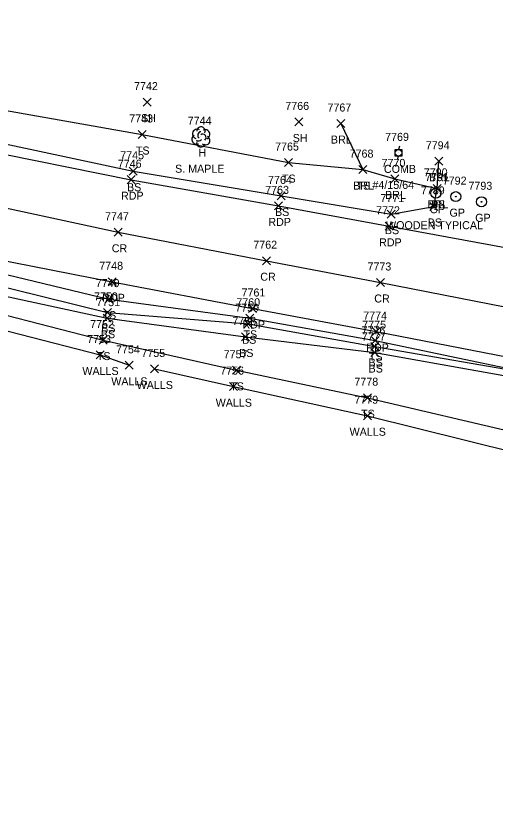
# Model space of a CAD drawing. Extents: x 1611797 to 1633212, y 298978 to 305475.
# Drawn here: x 1625716.5 to 1625836.4, y 304058.9 to 304256.3 of the extents above; entities that cross this region are included whole.
import ezdxf

# ---------------------------------------------------------------- set-up
doc = ezdxf.new("R2010")
doc.units = 0
for name, color, linetype in [('L_A', 7, 'Continuous'), ('L_C', 7, 'Continuous'), ('L_I', 7, 'Continuous'), ('L_TIC', 7, 'Continuous'), ('LABL', 7, 'Continuous'), ('LELB', 7, 'Continuous'), ('LTD', 7, 'Continuous'), ('LWS', 7, 'Continuous'), ('P_A', 7, 'Continuous'), ('P_I', 7, 'Continuous'), ('P_TIC', 7, 'Continuous'), ('PET', 7, 'Continuous'), ('PRC', 7, 'Continuous'), ('R_A', 7, 'Continuous'), ('R_C', 7, 'Continuous'), ('R_I', 7, 'Continuous'), ('RGP', 7, 'Continuous'), ('U_A', 7, 'Continuous'), ('U_C', 7, 'Continuous'), ('U_I', 7, 'Continuous'), ('UP', 7, 'Continuous')]:
    doc.layers.add(name, color=color, linetype=linetype)

msp = doc.modelspace()

# ---------------------------------------------------------------- linework, layer by layer
at = {"layer": 'L_TIC'}
for points in [[(1625748.34, 304233.77), (1625750.34, 304235.77)], [(1625750.34, 304233.77), (1625748.34, 304235.77)], [(1625786.25, 304228.82), (1625788.25, 304230.82)], [(1625788.25, 304228.82), (1625786.25, 304230.82)], [(1625796.74, 304228.42), (1625798.74, 304230.42)], [(1625798.74, 304228.42), (1625796.74, 304230.42)], [(1625747.13, 304225.68), (1625749.13, 304227.68)], [(1625749.13, 304225.68), (1625747.13, 304227.68)], [(1625783.65, 304218.67), (1625785.65, 304220.67)], [(1625785.65, 304218.67), (1625783.65, 304220.67)], [(1625821.26, 304218.99), (1625823.26, 304220.99)], [(1625823.26, 304218.99), (1625821.26, 304220.99)], [(1625802.28, 304216.91), (1625804.28, 304218.91)], [(1625804.28, 304216.91), (1625802.28, 304218.91)], [(1625802.28, 304216.91), (1625804.28, 304218.91)], [(1625804.28, 304216.91), (1625802.28, 304218.91)], [(1625744.89, 304216.51), (1625746.89, 304218.51)], [(1625746.89, 304216.51), (1625744.89, 304218.51)], [(1625810.3, 304214.58), (1625812.3, 304216.58)], [(1625812.3, 304214.58), (1625810.3, 304216.58)], [(1625820.86, 304212.23), (1625822.86, 304214.23)], [(1625822.86, 304212.23), (1625820.86, 304214.23)], [(1625820.86, 304212.23), (1625822.86, 304214.23)], [(1625822.86, 304212.23), (1625820.86, 304214.23)], [(1625781.87, 304210.33), (1625783.87, 304212.33)], [(1625783.87, 304210.33), (1625781.87, 304212.33)], [(1625820.05, 304207.71), (1625822.05, 304209.71)], [(1625822.05, 304207.71), (1625820.05, 304209.71)], [(1625809.34, 304205.79), (1625811.34, 304207.79)], [(1625811.34, 304205.79), (1625809.34, 304207.79)], [(1625738.78, 304184.57), (1625740.78, 304186.57)], [(1625740.78, 304184.57), (1625738.78, 304186.57)], [(1625738.43, 304181.25), (1625740.43, 304183.25)], [(1625740.43, 304181.25), (1625738.43, 304183.25)], [(1625738.34, 304179.81), (1625740.34, 304181.81)], [(1625740.34, 304179.81), (1625738.34, 304181.81)], [(1625774.03, 304179.78), (1625776.03, 304181.78)], [(1625776.03, 304179.78), (1625774.03, 304181.78)], [(1625773.64, 304178.41), (1625775.64, 304180.41)], [(1625775.64, 304178.41), (1625773.64, 304180.41)], [(1625737.37, 304174.34), (1625739.37, 304176.34)], [(1625739.37, 304174.34), (1625737.37, 304176.34)], [(1625772.92, 304175.12), (1625774.92, 304177.12)], [(1625774.92, 304175.12), (1625772.92, 304177.12)], [(1625805.38, 304174.19), (1625807.38, 304176.19)], [(1625807.38, 304174.19), (1625805.38, 304176.19)], [(1625805.25, 304172.74), (1625807.25, 304174.74)], [(1625807.25, 304172.74), (1625805.25, 304174.74)], [(1625736.62, 304170.61), (1625738.62, 304172.61)], [(1625738.62, 304170.61), (1625736.62, 304172.61)], [(1625805.27, 304171.23), (1625807.27, 304173.23)], [(1625807.27, 304171.23), (1625805.27, 304173.23)], [(1625743.84, 304168.03), (1625745.84, 304170.03)], [(1625745.84, 304168.03), (1625743.84, 304170.03)], [(1625750.18, 304167.12), (1625752.18, 304169.12)], [(1625752.18, 304167.12), (1625750.18, 304169.12)], [(1625770.73, 304166.79), (1625772.73, 304168.79)], [(1625772.73, 304166.79), (1625770.73, 304168.79)], [(1625769.95, 304162.71), (1625771.95, 304164.71)], [(1625771.95, 304162.71), (1625769.95, 304164.71)], [(1625803.42, 304159.94), (1625805.42, 304161.94)], [(1625805.42, 304159.94), (1625803.42, 304161.94)], [(1625803.42, 304155.44), (1625805.42, 304157.44)], [(1625805.42, 304155.44), (1625803.42, 304157.44)]]:
    msp.add_lwpolyline(points, dxfattribs=at)
at = {"layer": 'LABL'}
msp.add_lwpolyline([(1625797.74, 304229.42), (1625803.28, 304217.91), (1625811.3, 304215.58), (1625821.86, 304213.23), (1625822.26, 304219.99)], dxfattribs=at)
at = {"layer": 'LELB'}
for points in [[(1625606.01, 304256.33), (1625630.53, 304249.03), (1625665.77, 304242.06), (1625707.92, 304233.74), (1625748.13, 304226.68), (1625784.65, 304219.67), (1625803.28, 304217.91)], [(1625608.26, 304249.69), (1625628.55, 304244.99), (1625664.43, 304235.38), (1625706.37, 304225.9), (1625745.89, 304217.51), (1625782.87, 304211.33), (1625810.34, 304206.79), (1625821.05, 304208.71), (1625821.86, 304213.23)], [(1625615.3, 304209.46), (1625616.6, 304213.59), (1625628.89, 304212.75), (1625666.38, 304202.9), (1625700.28, 304195.04), (1625739.78, 304185.57), (1625775.03, 304180.78), (1625806.38, 304175.19), (1625847.65, 304166.6)], [(1625616.78, 304212.23), (1625616.57, 304210.6), (1625627.25, 304207.17), (1625665.77, 304197.37), (1625698.87, 304189.53), (1625739.34, 304180.81), (1625773.92, 304176.12), (1625806.27, 304172.23), (1625846.95, 304165.02), (1625873.24, 304158.81), (1625908.99, 304151.65), (1625940.16, 304142.23)], [(1625616.78, 304212.23), (1625627.95, 304210), (1625665.76, 304199.2), (1625699.61, 304192.01), (1625739.43, 304182.25), (1625774.64, 304179.41), (1625806.25, 304173.74), (1625847.65, 304166.6), (1625873.53, 304162.13), (1625910.4, 304154.99), (1625941.58, 304148), (1625998.07, 304132.87), (1626026.09, 304121.17), (1626075.62, 304107.35), (1626127.5, 304094.38), (1626168.28, 304088.26), (1626207.2, 304079.89), (1626248.46, 304072.51), (1626270.11, 304064), (1626301.67, 304064.82), (1626335.88, 304063.87), (1626356.59, 304058.92), (1626364.52, 304060.22), (1626370.3, 304066.63)], [(1625615.3, 304209.46), (1625626.17, 304204.91), (1625665.38, 304194.23), (1625698.23, 304185.67), (1625738.37, 304175.34), (1625771.73, 304167.79), (1625804.42, 304160.94), (1625842.85, 304151.91), (1625871.07, 304143.58), (1625905.13, 304135.84), (1625919.99, 304126.72)]]:
    msp.add_lwpolyline(points, dxfattribs=at)
at = {"layer": 'LTD'}
msp.add_line((1625762.76, 304226.13), (1625762.76, 304226.13), dxfattribs=at)
msp.add_line((1625762.76, 304226.13), (1625762.76, 304226.13), dxfattribs=at)
msp.add_arc((1625762.81, 304227.56), 1.05, 335.5272, 180.9563, dxfattribs=at)
for centre, major_axis, ratio, start_param, end_param in [((1625761.97, 304226.8), (1.21, -0.51), 0.895232, 1.570796, 4.712389), ((1625762.55, 304226.59), (-0.208, -0.792), 0.645439, 3.141593, 6.283185), ((1625763.26, 304225.96), (-0.5, 0.667), 0.989748, 3.141593, 6.283185), ((1625763.8, 304226.71), (-1.14, -0.48), 0.949671, 1.570796, 4.712389), ((1625761.68, 304225.42), (0.58, -1.04), 0.959034, 3.141593, 6.283185), ((1625762.76, 304224.63), (0.26, 1.06), 0.942809, 1.570796, 4.712389), ((1625762.3, 304225.38), (-0.625, -0.083), 0.423636, 0, 3.141593), ((1625763.76, 304225.3), (-1.09, 0.79), 0.841452, 1.570796, 4.712389)]:
    msp.add_ellipse(centre, major_axis=major_axis, ratio=ratio, start_param=start_param, end_param=end_param, dxfattribs=at)
at = {"layer": 'LWS'}
for points in [[(1625609.31, 304205.43), (1625624.82, 304201.94), (1625664.92, 304190.55), (1625697.39, 304181.98), (1625737.62, 304171.61), (1625744.84, 304169.03)], [(1625751.18, 304168.12), (1625770.95, 304163.71), (1625804.42, 304156.44), (1625841.65, 304147.14), (1625871.19, 304139.46), (1625903.24, 304130.51), (1625919.99, 304126.72)]]:
    msp.add_lwpolyline(points, dxfattribs=at)
at = {"layer": 'P_TIC'}
for points in [[(1625744.33, 304214.4), (1625746.33, 304216.4)], [(1625746.33, 304214.4), (1625744.33, 304216.4)], [(1625781.16, 304207.85), (1625783.16, 304209.85)], [(1625783.16, 304207.85), (1625781.16, 304209.85)], [(1625741.09, 304201.26), (1625743.09, 304203.26)], [(1625743.09, 304201.26), (1625741.09, 304203.26)], [(1625808.84, 304202.75), (1625810.84, 304204.75)], [(1625810.84, 304202.75), (1625808.84, 304204.75)], [(1625778.19, 304194.16), (1625780.19, 304196.16)], [(1625780.19, 304194.16), (1625778.19, 304196.16)], [(1625739.65, 304188.9), (1625741.65, 304190.9)], [(1625741.65, 304188.9), (1625739.65, 304190.9)], [(1625806.69, 304188.72), (1625808.69, 304190.72)], [(1625808.69, 304188.72), (1625806.69, 304190.72)], [(1625774.69, 304182.22), (1625776.69, 304184.22)], [(1625776.69, 304182.22), (1625774.69, 304184.22)], [(1625805.63, 304176.45), (1625807.63, 304178.45)], [(1625807.63, 304176.45), (1625805.63, 304178.45)]]:
    msp.add_lwpolyline(points, dxfattribs=at)
at = {"layer": 'PET'}
for points in [[(1625586.31, 304255.91), (1625607.81, 304248.69), (1625627.8, 304243.1), (1625663.83, 304233.32), (1625705.69, 304223.32), (1625745.33, 304215.4), (1625782.16, 304208.85), (1625809.84, 304203.75), (1625842.89, 304197.67), (1625854.25, 304195.75), (1625879.86, 304190.56), (1625907.53, 304185.43), (1625947.46, 304176.83), (1626006.88, 304162.45), (1626033.84, 304156.45), (1626086.36, 304144.08), (1626106.38, 304139.71), (1626124.35, 304136.3), (1626145.01, 304132.43), (1626173.44, 304126.61)], [(1625582, 304228.03), (1625604.38, 304221.93), (1625623.11, 304216.8), (1625629.99, 304215.01), (1625666.4, 304205.5), (1625700.68, 304197.74), (1625740.65, 304189.9), (1625775.69, 304183.22), (1625806.63, 304177.45), (1625848.58, 304169.36), (1625873.82, 304164.2), (1625910.55, 304156.56), (1625942.04, 304150.04), (1625999.43, 304136.07), (1626027.66, 304129.84), (1626078.84, 304117.76), (1626130, 304106.69), (1626169.93, 304098.98)]]:
    msp.add_lwpolyline(points, dxfattribs=at)
at = {"layer": 'PRC'}
msp.add_lwpolyline([(1625591.76, 304239.18), (1625621.07, 304231.02), (1625660.99, 304220.4), (1625703.46, 304210.63), (1625742.09, 304202.26), (1625779.19, 304195.16), (1625807.69, 304189.72), (1625850.71, 304181.33), (1625876.96, 304176.03), (1625912.88, 304168.62), (1625944.66, 304161.94), (1626003.2, 304148.59), (1626030.53, 304142.49), (1626082.66, 304130.28), (1626134.01, 304119.49), (1626173.14, 304111.57)], dxfattribs=at)
at = {"layer": 'RGP'}
for p, q in [((1625821.53, 304212.03), (1625821.53, 304212.03)), ((1625826.5, 304211.16), (1625826.5, 304211.16)), ((1625832.93, 304209.88), (1625832.93, 304209.88))]:
    msp.add_line(p, q, dxfattribs=at)
for centre, radius in [((1625821.53, 304212.03), 1.25), ((1625821.53, 304212.03), 0.0833), ((1625826.5, 304211.16), 1.25), ((1625826.5, 304211.16), 0.0833), ((1625832.93, 304209.88), 1.25), ((1625832.93, 304209.88), 0.0833)]:
    msp.add_circle(centre, radius, dxfattribs=at)
at = {"layer": 'UP'}
for p, q in [((1625811.32, 304221.26), (1625811.32, 304222.93)), ((1625811.32, 304222.93), (1625812.99, 304222.93)), ((1625812.41, 304223.76), (1625812.16, 304222.93)), ((1625812.99, 304222.93), (1625812.99, 304221.26)), ((1625812.99, 304221.26), (1625811.32, 304221.26)), ((1625811.91, 304220.43), (1625812.16, 304221.26)), ((1625812.16, 304222.09), (1625812.16, 304222.09))]:
    msp.add_line(p, q, dxfattribs=at)
msp.add_circle((1625812.16, 304222.09), 0.833, dxfattribs=at)

# ---------------------------------------------------------------- texts
at = {"layer": 'L_A'}
for s, p in [('SH', (1625747.83, 304229.77)), ('SH', (1625785.74, 304224.82)), ('BRL', (1625795.28, 304224.42)), ('TS', (1625746.54, 304221.68)), ('H', (1625762.19, 304221.13)), ('TS', (1625783.06, 304214.67)), ('BRL', (1625819.8, 304214.99)), ('BRL', (1625800.82, 304212.91)), ('TS', (1625801.69, 304212.91)), ('BS', (1625744.33, 304212.51)), ('BRL', (1625808.84, 304210.58)), ('BRL', (1625819.4, 304208.23)), ('BS', (1625820.3, 304208.23)), ('BS', (1625781.32, 304206.33)), ('BS', (1625819.49, 304203.71)), ('BS', (1625808.78, 304201.79)), ('TS', (1625738.19, 304180.57)), ('BS', (1625737.87, 304177.25)), ('BS', (1625737.78, 304175.81)), ('TS', (1625773.44, 304175.78)), ('BS', (1625773.08, 304174.41)), ('TS', (1625736.78, 304170.34)), ('BS', (1625772.36, 304171.12)), ('TS', (1625804.79, 304170.19)), ('BS', (1625804.69, 304168.74)), ('WALLS', (1625733.16, 304166.61)), ('BS', (1625804.71, 304167.23)), ('WALLS', (1625740.38, 304164.03)), ('WALLS', (1625746.73, 304163.12)), ('TS', (1625770.14, 304162.79)), ('WALLS', (1625766.49, 304158.71)), ('TS', (1625802.83, 304155.94)), ('WALLS', (1625799.96, 304151.44))]:
    msp.add_text(s, height=2, dxfattribs=at).set_placement(p)
at = {"layer": 'L_C'}
msp.add_text('S. MAPLE', height=2, dxfattribs=at).set_placement((1625756.34, 304217.13))
at = {"layer": 'L_I'}
for s, p in [('7742', (1625746.08, 304237.77)), ('7766', (1625783.89, 304232.82)), ('7767', (1625794.43, 304232.42)), ('7743', (1625744.87, 304229.68)), ('7744', (1625759.5, 304229.13)), ('7765', (1625781.34, 304222.67)), ('7794', (1625819, 304222.99)), ('7768', (1625799.97, 304220.91)), ('7768', (1625799.97, 304220.91)), ('7745', (1625742.63, 304220.51)), ('7770', (1625807.95, 304218.58)), ('7790', (1625818.51, 304216.23)), ('7790', (1625818.51, 304216.23)), ('7764', (1625779.57, 304214.33)), ('7789', (1625817.78, 304211.71)), ('7771', (1625807.65, 304209.79)), ('7749', (1625736.51, 304188.57)), ('7750', (1625736.08, 304185.25)), ('7751', (1625736.65, 304183.81)), ('7760', (1625771.64, 304183.78)), ('7759', (1625771.38, 304182.41)), ('7758', (1625770.66, 304179.12)), ('7752', (1625735.11, 304178.34)), ('7775', (1625803.12, 304178.19)), ('7776', (1625802.94, 304176.74)), ('7777', (1625803.01, 304175.23)), ('7753', (1625734.36, 304174.61)), ('7754', (1625741.58, 304172.03)), ('7755', (1625747.92, 304171.12)), ('7757', (1625768.47, 304170.79)), ('7756', (1625767.63, 304166.71)), ('7778', (1625801.16, 304163.94)), ('7779', (1625801.15, 304159.44))]:
    msp.add_text(s, height=2, dxfattribs=at).set_placement(p)
at = {"layer": 'P_A'}
for s, p in [('RDP', (1625742.82, 304210.4)), ('RDP', (1625779.65, 304203.85)), ('CR', (1625740.52, 304197.26)), ('RDP', (1625807.33, 304198.75)), ('CR', (1625777.63, 304190.16)), ('RDP', (1625738.13, 304184.9)), ('CR', (1625806.12, 304184.72)), ('RDP', (1625773.18, 304178.22)), ('RDP', (1625804.12, 304172.45))]:
    msp.add_text(s, height=2, dxfattribs=at).set_placement(p)
at = {"layer": 'P_I'}
for s, p in [('7746', (1625742.02, 304218.4)), ('7763', (1625778.86, 304211.85)), ('7747', (1625738.83, 304205.26)), ('7772', (1625806.58, 304206.75)), ('7762', (1625775.89, 304198.16)), ('7748', (1625737.39, 304192.9)), ('7773', (1625804.43, 304192.72)), ('7761', (1625772.95, 304186.22)), ('7774', (1625803.37, 304180.45))]:
    msp.add_text(s, height=2, dxfattribs=at).set_placement(p)
at = {"layer": 'R_A'}
for p in [(1625819.96, 304207.03), (1625824.93, 304206.16), (1625831.36, 304204.88)]:
    msp.add_text('GP', height=2, dxfattribs=at).set_placement(p)
at = {"layer": 'R_C'}
msp.add_text('WOODEN TYPICAL', height=2, dxfattribs=at).set_placement((1625809.07, 304203.03))
at = {"layer": 'R_I'}
for s, p in [('7791', (1625818.84, 304215.03)), ('7792', (1625823.24, 304214.16)), ('7793', (1625829.67, 304212.88))]:
    msp.add_text(s, height=2, dxfattribs=at).set_placement(p)
at = {"layer": 'U_A'}
msp.add_text('COMB', height=2, dxfattribs=at).set_placement((1625808.54, 304217.09))
at = {"layer": 'U_C'}
msp.add_text('#4/15/64', height=2, dxfattribs=at).set_placement((1625805.67, 304213.09))
at = {"layer": 'U_I'}
msp.add_text('7769', height=2, dxfattribs=at).set_placement((1625808.84, 304225.09))

doc.saveas('drawing.dxf')
